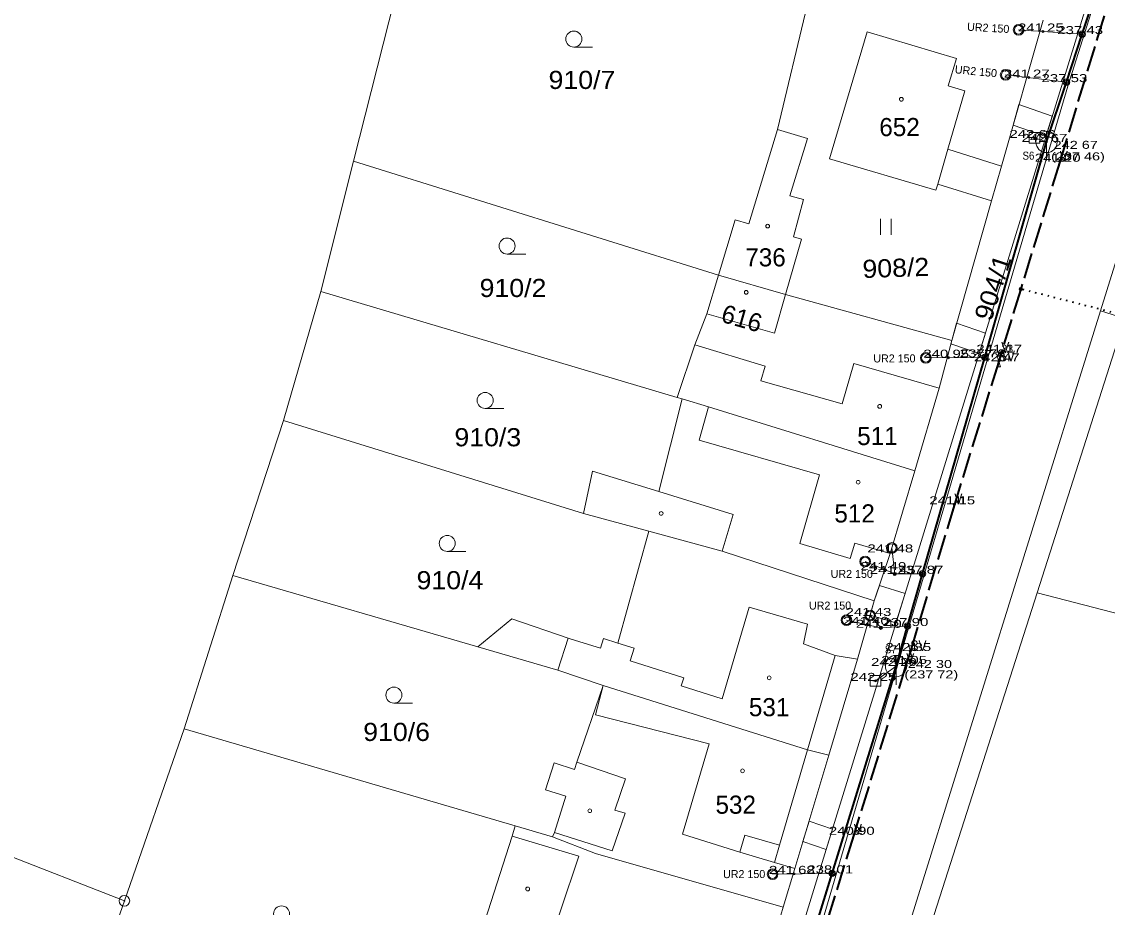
# Model space of a CAD drawing. Extents: x -686207 to -681951, y -1020493 to -1017811.
# Drawn here: x -682620.9 to -682519.2, y -1019213.3 to -1019130.3 of the extents above; entities that cross this region are included whole.
import ezdxf
from ezdxf.enums import TextEntityAlignment as Align

# ---------------------------------------------------------------- set-up
doc = ezdxf.new("R2010")
doc.units = 0
doc.header["$LTSCALE"] = 0.4
doc.header["$PDMODE"] = 32
doc.header["$PDSIZE"] = 0.2
doc.linetypes.add('DOTTED', pattern=[1.5, 0.3, -1.2])
doc.linetypes.add('LONG_DASHED', pattern=[7.5, 6, -1.5])
for name, color, linetype, lineweight in [('1', 7, 'Continuous', 13), ('10', 7, 'Continuous', 13), ('12', 7, 'Continuous', 13), ('13', 7, 'Continuous', 13), ('3', 7, 'Continuous', 13), ('35', 7, 'LONG_DASHED', 35), ('36', 7, 'DOTTED', 35), ('4', 7, 'Continuous', 13), ('45', 7, 'Continuous', 35), ('5', 7, 'Continuous', 13), ('50', 7, 'LONG_DASHED', 25), ('8', 7, 'Continuous', 13)]:
    doc.layers.add(name, color=color, linetype=linetype, lineweight=lineweight)
doc.layers.add('15', color=7, linetype='Continuous')
doc.layers.add('2', color=7, linetype='Continuous')

msp = doc.modelspace()

# ---------------------------------------------------------------- linework, layer by layer
at = {"layer": '1'}
for p, q in [((-682589.82, -1019143.36), (-682582.56, -1019114.61)), ((-682555.62, -1019154.04), (-682556.72, -1019157.68)), ((-682549.34, -1019155.87), (-682555.62, -1019154.04)), ((-682592.91, -1019155.58), (-682559.49, -1019165.51)), ((-682533.77, -1019160.16), (-682549.34, -1019155.87)), ((-682525.77, -1019183.82), (-682517.54, -1019158.1)), ((-682596.38, -1019167.68), (-682601.13, -1019182.21)), ((-682601.13, -1019182.21), (-682578.17, -1019188.89)), ((-682544.83, -1019243.4), (-682525.77, -1019183.82)), ((-682462.35, -1019200.2), (-682525.77, -1019183.82)), ((-682574.69, -1019205.67), (-682605.69, -1019196.58)), ((-682648.26, -1019198.24), (-682611.31, -1019212.69)), ((-682574.97, -1019206.63), (-682577.81, -1019215.48)), ((-682611.31, -1019212.69), (-682615.62, -1019225.06)), ((-682551.05, -1019218.42), (-682549.57, -1019213.29))]:
    msp.add_line(p, q, dxfattribs=at)
for points in [[(-682453.65, -1018919.06), (-682457.49, -1018930.73), (-682469.13, -1018967.63), (-682475.43, -1018987.81), (-682481.18, -1019005.79), (-682491.88, -1019039.7), (-682499.75, -1019064.52), (-682508.89, -1019093.03), (-682517.58, -1019119.54), (-682522.89, -1019136.34), (-682526.25, -1019147.78), (-682549.2, -1019225.85), (-682554.37, -1019243.05), (-682554.93, -1019244.9)], [(-682573.75, -1019299.4), (-682556.22, -1019242.53), (-682518.85, -1019121.33), (-682478.09, -1018993.24)], [(-682484.47, -1019042), (-682509.33, -1019124.45), (-682511.91, -1019132.04), (-682519.81, -1019157.38), (-682517.54, -1019158.1)], [(-682546.55, -1019125.69), (-682547.3, -1019128.79), (-682550.08, -1019140.4)], [(-682525.2, -1019130.15), (-682529.11, -1019143.85), (-682530.03, -1019147.08), (-682533.77, -1019160.16)], [(-682550.08, -1019140.4), (-682552.78, -1019149.25), (-682554.06, -1019148.86), (-682555.62, -1019154.04), (-682589.82, -1019143.36), (-682592.91, -1019155.58)], [(-682549.34, -1019155.87), (-682547.84, -1019150.68), (-682548.61, -1019150.46), (-682547.67, -1019146.96), (-682548.95, -1019146.62), (-682547.28, -1019141.25), (-682550.08, -1019140.4)], [(-682592.91, -1019155.58), (-682596.38, -1019167.68), (-682568.27, -1019176.4)], [(-682549.34, -1019155.87), (-682550.39, -1019159.48), (-682556.72, -1019157.68)], [(-682556.72, -1019157.68), (-682557.85, -1019160.58), (-682559.49, -1019165.51), (-682559.03, -1019165.65)], [(-682537.23, -1019172.39), (-682534.93, -1019164.65), (-682533.77, -1019160.16)], [(-682559.03, -1019165.65), (-682561.22, -1019174.32), (-682567.42, -1019172.41), (-682568.27, -1019176.4), (-682562.16, -1019178.06)], [(-682559.03, -1019165.65), (-682556.55, -1019166.38), (-682537.23, -1019172.39)], [(-682541.02, -1019184.57), (-682539.53, -1019180.15), (-682537.23, -1019172.39)], [(-682562.16, -1019178.06), (-682565.06, -1019188.54), (-682566.4, -1019188.11), (-682566.69, -1019189.02), (-682569.03, -1019188.28), (-682569.72, -1019188.06), (-682575, -1019186.25), (-682578.17, -1019188.89)], [(-682562.16, -1019178.06), (-682555.28, -1019179.92), (-682541.02, -1019184.57)], [(-682601.13, -1019182.21), (-682605.69, -1019196.58), (-682611.31, -1019212.69)], [(-682545.28, -1019199.04), (-682542.6, -1019190.04), (-682541.02, -1019184.57)], [(-682578.17, -1019188.89), (-682570.68, -1019191.06), (-682566.42, -1019192.5)], [(-682566.42, -1019192.5), (-682568.9, -1019199.69), (-682569.12, -1019200.37), (-682571.03, -1019199.76), (-682571.83, -1019202.29), (-682569.92, -1019202.89), (-682570.99, -1019206.29), (-682571.19, -1019206.7)], [(-682566.42, -1019192.5), (-682547.28, -1019198.53), (-682545.28, -1019199.04)], [(-682549.57, -1019213.29), (-682548.48, -1019209.66), (-682545.28, -1019199.04)], [(-682571.19, -1019206.7), (-682574.69, -1019205.67), (-682574.97, -1019206.63)], [(-682574.97, -1019206.63), (-682568.7, -1019208.52), (-682572.14, -1019218.75), (-682574.62, -1019217.92), (-682574.21, -1019216.69), (-682577.81, -1019215.48)], [(-682571.19, -1019206.7), (-682567.14, -1019208.27), (-682549.57, -1019213.29)]]:
    msp.add_lwpolyline(points, dxfattribs=at)
msp.add_lwpolyline([(-682533.31, -1019133.75), (-682541.68, -1019131.26), (-682545.23, -1019143.16), (-682535.25, -1019146.08), (-682535.08, -1019145.51), (-682534.12, -1019142.23), (-682532.53, -1019136.76), (-682534.1, -1019136.3)], close=True, dxfattribs=at)
for p in [(-682525.218, -1019131.213), (-682521.533, -1019131.458), (-682526.538, -1019135.532), (-682523.008, -1019135.958), (-682526.011, -1019141.193), (-682524.88, -1019141.561), (-682523.64, -1019143.42), (-682529.12, -1019161.32), (-682534.088, -1019161.786), (-682530.677, -1019161.754), (-682529.35, -1019162.13), (-682533.52, -1019175.53), (-682539.327, -1019180.038), (-682539.97, -1019181.692), (-682539.102, -1019182.056), (-682536.5, -1019182.034), (-682541.614, -1019186.831), (-682541.375, -1019185.994), (-682540.406, -1019187.101), (-682537.907, -1019186.936), (-682537.64, -1019189.28), (-682538.983, -1019190.685), (-682538.03, -1019190.49), (-682540.916, -1019192.076), (-682542.94, -1019206.5), (-682548.553, -1019210.167), (-682544.962, -1019210.119)]:
    msp.add_point(p, dxfattribs=at)
at = {"layer": '10'}
for p, q in [((-682524.88, -1019140.561), (-682524.88, -1019143.309)), ((-682526.262, -1019141.193), (-682525.76, -1019141.193)), ((-682538.983, -1019189.685), (-682538.983, -1019192.433)), ((-682541.167, -1019192.076), (-682540.665, -1019192.076))]:
    msp.add_line(p, q, dxfattribs=at)
for points in [[(-682526.511, -1019141.693), (-682525.511, -1019141.693), (-682525.511, -1019140.693), (-682526.511, -1019140.693)], [(-682529.2, -1019162.63), (-682529.5, -1019161.63), (-682529.2, -1019161.63), (-682529.5, -1019162.63)], [(-682537.49, -1019189.78), (-682537.79, -1019188.78), (-682537.49, -1019188.78), (-682537.79, -1019189.78)], [(-682541.416, -1019192.576), (-682540.416, -1019192.576), (-682540.416, -1019191.576), (-682541.416, -1019191.576)]]:
    msp.add_lwpolyline(points, close=True, dxfattribs=at)
for centre in [(-682524.88, -1019141.562), (-682538.983, -1019190.686)]:
    msp.add_circle(centre, 1.0002, dxfattribs=at)
at = {"layer": '12'}
for centre, radius in [((-682527.494, -1019131.061), 0.5), ((-682527.494, -1019131.061), 0.4), ((-682521.533, -1019131.458), 0.3), ((-682521.533, -1019131.458), 0.2), ((-682521.533, -1019131.458), 0.1), ((-682528.715, -1019135.269), 0.5), ((-682528.715, -1019135.269), 0.4), ((-682523.008, -1019135.958), 0.3), ((-682523.008, -1019135.958), 0.2), ((-682523.008, -1019135.958), 0.1), ((-682527.293, -1019155.353), 0.15), ((-682527.293, -1019155.353), 0.075), ((-682536.19, -1019161.806), 0.5), ((-682536.19, -1019161.806), 0.4), ((-682530.677, -1019161.754), 0.3), ((-682530.677, -1019161.754), 0.2), ((-682530.677, -1019161.754), 0.1), ((-682539.373, -1019179.622), 0.5), ((-682539.373, -1019179.622), 0.4), ((-682541.885, -1019180.89), 0.5), ((-682541.885, -1019180.89), 0.4), ((-682539.102, -1019182.056), 0.15), ((-682539.102, -1019182.056), 0.075), ((-682536.5, -1019182.034), 0.3), ((-682536.5, -1019182.034), 0.2), ((-682536.5, -1019182.034), 0.1), ((-682541.417, -1019185.946), 0.5), ((-682541.417, -1019185.946), 0.4), ((-682543.622, -1019186.384), 0.5), ((-682543.622, -1019186.384), 0.4), ((-682537.907, -1019186.936), 0.3), ((-682537.907, -1019186.936), 0.2), ((-682540.406, -1019187.101), 0.15), ((-682540.406, -1019187.101), 0.075), ((-682537.907, -1019186.936), 0.1), ((-682550.553, -1019210.194), 0.5), ((-682550.553, -1019210.194), 0.4), ((-682544.962, -1019210.119), 0.3), ((-682544.962, -1019210.119), 0.2), ((-682544.962, -1019210.119), 0.1)]:
    msp.add_circle(centre, radius, dxfattribs=at)
at = {"layer": '13'}
for points in [[(-682524.93, -1019141.06), (-682524.34, -1019139.15), (-682527.46, -1019138.06), (-682528.01, -1019139.99)], [(-682531.2, -1019161.39), (-682530.61, -1019159.48), (-682533.31, -1019158.55), (-682533.77, -1019160.16), (-682533.85, -1019160.48)], [(-682538.99, -1019186.65), (-682538.14, -1019183.9), (-682540.54, -1019183.14), (-682541.02, -1019184.57), (-682541.41, -1019185.92)], [(-682545.53, -1019207.87), (-682544.95, -1019205.96), (-682547.14, -1019205.23), (-682547.72, -1019207.14)]]:
    msp.add_lwpolyline(points, close=True, dxfattribs=at)
at = {"layer": '3'}
for p, q in [((-682569.183, -1019132.67), (-682567.433, -1019132.67)), ((-682540.431, -1019150.28), (-682540.431, -1019148.78)), ((-682539.43, -1019150.28), (-682539.43, -1019148.78)), ((-682575.443, -1019152.07), (-682573.693, -1019152.07)), ((-682577.493, -1019166.54), (-682575.743, -1019166.54)), ((-682581.043, -1019179.94), (-682579.293, -1019179.94)), ((-682586.043, -1019194.16), (-682584.293, -1019194.16))]:
    msp.add_line(p, q, dxfattribs=at)
for centre in [(-682569.1829, -1019131.9198), (-682575.4429, -1019151.3198), (-682577.4929, -1019165.7898), (-682581.0429, -1019179.1898), (-682586.0429, -1019193.4098), (-682596.5729, -1019213.9198)]:
    msp.add_circle(centre, 0.75, dxfattribs=at)
at = {"layer": '35'}
for points in [[(-682519.49, -1019129.75), (-682523.64, -1019143.42), (-682527.293, -1019155.353), (-682529.12, -1019161.32), (-682529.35, -1019162.13)], [(-682529.35, -1019162.13), (-682533.518, -1019175.536), (-682537.64, -1019189.28)], [(-682537.64, -1019189.28), (-682538.03, -1019190.49), (-682542.94, -1019206.5), (-682548.416, -1019224.086), (-682552.558, -1019238.694)]]:
    msp.add_lwpolyline(points, dxfattribs=at)
at = {"layer": '36'}
msp.add_line((-682435.694, -1019178.672), (-682527.293, -1019155.353), dxfattribs=at)
at = {"layer": '4'}
for p, q in [((-682534.12, -1019142.23), (-682529.11, -1019143.85)), ((-682535.08, -1019145.51), (-682530.03, -1019147.08)), ((-682520.41, -1019159.29), (-682519.81, -1019157.38)), ((-682547.17, -1019245.08), (-682520.41, -1019159.29)), ((-682557.85, -1019160.58), (-682551.24, -1019162.57)), ((-682544.04, -1019166.1), (-682542.95, -1019162.33)), ((-682542.95, -1019162.33), (-682534.93, -1019164.65)), ((-682551.66, -1019163.97), (-682551.24, -1019162.57)), ((-682551.66, -1019163.97), (-682544.04, -1019166.1)), ((-682557.45, -1019169.51), (-682556.55, -1019166.38)), ((-682557.45, -1019169.51), (-682546.17, -1019172.78)), ((-682547.99, -1019179.2), (-682546.17, -1019172.78)), ((-682561.22, -1019174.32), (-682554.26, -1019176.47)), ((-682555.28, -1019179.92), (-682554.26, -1019176.47)), ((-682547.99, -1019179.2), (-682543.29, -1019180.6)), ((-682543.29, -1019180.6), (-682542.84, -1019179.17)), ((-682542.84, -1019179.17), (-682539.53, -1019180.15)), ((-682555.28, -1019193.75), (-682552.76, -1019185.18)), ((-682552.76, -1019185.18), (-682547.27, -1019186.76)), ((-682547.67, -1019188.6), (-682547.27, -1019186.76)), ((-682570.68, -1019191.06), (-682569.72, -1019188.06)), ((-682565.06, -1019188.54), (-682563.53, -1019189.02)), ((-682547.67, -1019188.6), (-682544.68, -1019189.71)), ((-682563.91, -1019190.2), (-682563.53, -1019189.02)), ((-682547.28, -1019198.53), (-682544.68, -1019189.71)), ((-682544.68, -1019189.71), (-682542.6, -1019190.04)), ((-682563.91, -1019190.2), (-682558.88, -1019191.8)), ((-682559.11, -1019192.53), (-682558.88, -1019191.8)), ((-682567.14, -1019195.25), (-682566.42, -1019192.5)), ((-682559.11, -1019192.53), (-682555.28, -1019193.75)), ((-682567.14, -1019195.25), (-682556.51, -1019197.99)), ((-682559.01, -1019206.43), (-682556.51, -1019197.99)), ((-682568.9, -1019199.69), (-682564.34, -1019201.26)), ((-682565.35, -1019204.19), (-682564.34, -1019201.26)), ((-682565.35, -1019204.19), (-682564.36, -1019204.47)), ((-682559.01, -1019206.43), (-682553.62, -1019208.14)), ((-682553.62, -1019208.14), (-682553.15, -1019206.53)), ((-682553.62, -1019208.14), (-682550.39, -1019209.1)), ((-682550.39, -1019209.1), (-682549.91, -1019207.48)), ((-682550.39, -1019209.1), (-682548.48, -1019209.66))]:
    msp.add_line(p, q, dxfattribs=at)
for points in [[(-682553.15, -1019206.53), (-682549.91, -1019207.48), (-682547.28, -1019198.53)], [(-682570.99, -1019206.29), (-682565.58, -1019208.01), (-682564.36, -1019204.47)]]:
    msp.add_lwpolyline(points, dxfattribs=at)
at = {"layer": '45'}
for p, q in [((-682521.533, -1019131.458), (-682514.614, -1019110.574)), ((-682530.677, -1019161.754), (-682524.88, -1019141.561)), ((-682536.5, -1019182.034), (-682530.677, -1019161.754)), ((-682544.962, -1019210.119), (-682538.983, -1019190.685)), ((-682546.492, -1019215.089), (-682544.962, -1019210.119))]:
    msp.add_line(p, q, dxfattribs=at)
for points in [[(-682524.88, -1019141.561), (-682523.008, -1019135.958), (-682521.533, -1019131.458)], [(-682538.983, -1019190.685), (-682537.907, -1019186.936), (-682536.5, -1019182.034)]]:
    msp.add_lwpolyline(points, dxfattribs=at)
at = {"layer": '5'}
for centre in [(-682538.4868, -1019137.5692), (-682551.0168, -1019149.4492), (-682553.0268, -1019155.6592), (-682540.5168, -1019166.3492), (-682542.5368, -1019173.4592), (-682560.9968, -1019176.3792), (-682550.8668, -1019191.7892), (-682553.3668, -1019200.5092), (-682567.6868, -1019204.2492), (-682573.5068, -1019211.5792)]:
    msp.add_circle(centre, 0.175, dxfattribs=at)
at = {"layer": '50', "linetype": 'Continuous', "lineweight": 13}
for p, q in [((-682527.494, -1019131.061), (-682521.533, -1019131.458)), ((-682528.715, -1019135.269), (-682523.008, -1019135.958)), ((-682526.011, -1019141.193), (-682524.88, -1019141.561)), ((-682536.19, -1019161.806), (-682530.677, -1019161.754)), ((-682539.373, -1019179.622), (-682539.102, -1019182.056)), ((-682541.885, -1019180.89), (-682539.102, -1019182.056)), ((-682539.102, -1019182.056), (-682536.5, -1019182.034)), ((-682543.622, -1019186.384), (-682540.406, -1019187.101)), ((-682541.417, -1019185.946), (-682540.406, -1019187.101)), ((-682540.406, -1019187.101), (-682537.907, -1019186.936)), ((-682540.916, -1019192.076), (-682538.983, -1019190.685)), ((-682550.553, -1019210.194), (-682544.962, -1019210.119))]:
    msp.add_line(p, q, dxfattribs=at)
at = {"layer": '8'}
for radius in [0.5, 0.0303]:
    msp.add_circle((-682611.31, -1019212.6899), radius, dxfattribs=at)

# ---------------------------------------------------------------- texts
at = {"layer": '15'}
for rotation, p in [(356.743, (-682530.3633, -1019131.2459)), (354.364, (-682531.5318, -1019135.3173)), (0.105, (-682539.1352, -1019162.2284)), (0.105, (-682543.1322, -1019182.4264)), (0.105, (-682545.1652, -1019185.3954)), (0.105, (-682553.2182, -1019210.5594))]:
    msp.add_text('UR2 150', height=0.75, rotation=rotation, dxfattribs=at).set_placement(p, align=Align.CENTER)
at = {"layer": '15', "width": 0.9}
for s, p in [('S6', (-682526.5746, -1019143.2262)), ('S7', (-682539.4846, -1019189.4962))]:
    msp.add_text(s, height=0.75, rotation=359.98, dxfattribs=at).set_placement(p, align=Align.CENTER)
at = {"layer": '2', "width": 1.1}
for s, p in [('910/7', (-682571.553, -1019136.6)), ('910/2', (-682578.013, -1019156.1)), ('910/3', (-682580.373, -1019170.09)), ('910/4', (-682583.923, -1019183.49)), ('910/6', (-682588.923, -1019197.71))]:
    msp.add_text(s, height=1.7, dxfattribs=at).set_placement(p)
at = {"layer": '2'}
for s, height, p in [('652', 1.7, (-682540.554, -1019141.02)), ('31', 0.75, (-682523.64, -1019143.42)), ('736', 1.7, (-682553.114, -1019153.23)), ('33', 0.75, (-682529.12, -1019161.32)), ('5', 0.75, (-682529.35, -1019162.13)), ('511', 1.7, (-682542.624, -1019169.98)), ('512', 1.7, (-682544.764, -1019177.23)), ('41', 0.75, (-682533.52, -1019175.53)), ('4', 0.75, (-682537.64, -1019189.28)), ('6', 0.75, (-682538.03, -1019190.49)), ('531', 1.7, (-682552.774, -1019195.39)), ('532', 1.7, (-682555.904, -1019204.53)), ('39', 0.75, (-682542.94, -1019206.5))]:
    msp.add_text(s, height=height, dxfattribs=at).set_placement(p)
at = {"layer": '2', "width": 1.1}
for s, rotation, p in [('908/2', 2, (-682542.102, -1019154.326)), ('904/1', 72, (-682530.068, -1019158.45))]:
    msp.add_text(s, height=1.7, rotation=rotation, dxfattribs=at).set_placement(p)
at = {"layer": '2'}
msp.add_text('616', height=1.7, rotation=344, dxfattribs=at).set_placement((-682555.492, -1019158.392))
at = {"layer": '3'}
for s, width, p in [('241 25 ', 1.4, (-682525.2185, -1019131.213)), ('237 43 ', 1.4, (-682521.533, -1019131.458)), ('241 27 ', 1.4, (-682526.5385, -1019135.532)), ('237 53 ', 1.4, (-682523.008, -1019135.958)), ('242 66 ', 1.4, (-682526.011, -1019141.193)), ('242 67 ', 1.4, (-682524.88, -1019141.561)), ('242 67', 1.35, (-682522.1405, -1019142.212)), ('241 20 ', 1.4, (-682523.64, -1019143.42)), ('(237 46)', 1.35, (-682521.9335, -1019143.289)), ('240 95 ', 1.4, (-682534.088, -1019161.786)), ('237 76 ', 1.4, (-682530.677, -1019161.754)), ('241 17 ', 1.4, (-682529.12, -1019161.32)), ('242 47 ', 1.4, (-682529.35, -1019162.13)), ('241 15 ', 1.4, (-682533.52, -1019175.53)), ('241 48 ', 1.4, (-682539.3275, -1019180.038)), ('241 49 ', 1.4, (-682539.97, -1019181.692)), ('241 45 ', 1.4, (-682539.1025, -1019182.056)), ('237 87 ', 1.4, (-682536.5, -1019182.034)), ('241 43 ', 1.4, (-682541.3755, -1019185.994)), ('241 40 ', 1.4, (-682541.614, -1019186.831)), ('241 40 ', 1.4, (-682540.406, -1019187.101)), ('237 90 ', 1.4, (-682537.907, -1019186.936)), ('242 35 ', 1.4, (-682537.64, -1019189.28)), ('241 05 ', 1.4, (-682538.03, -1019190.49)), ('242 29 ', 1.4, (-682538.9825, -1019190.685)), ('242 30', 1.35, (-682535.8125, -1019190.868)), ('242 25 ', 1.4, (-682540.916, -1019192.076)), ('(237 72)', 1.35, (-682535.679, -1019191.845)), ('240 90 ', 1.4, (-682542.94, -1019206.5)), ('241 68 ', 1.4, (-682548.5535, -1019210.167)), ('238 01 ', 1.4, (-682544.9625, -1019210.119))]:
    msp.add_text(s, height=0.75, dxfattribs=dict(at, width=width)).set_placement(p, align=Align.CENTER)
at = {"layer": '4', "width": 0.85}
for s, p in [('V', (-682523.64, -1019143.42)), ('V', (-682529.12, -1019161.32)), ('SV', (-682529.35, -1019162.13)), ('V', (-682533.52, -1019175.53)), ('SV', (-682537.64, -1019189.28)), ('V', (-682538.03, -1019190.49)), ('V', (-682542.94, -1019206.5))]:
    msp.add_text(s, height=1, dxfattribs=at).set_placement(p)

doc.saveas('drawing.dxf')
